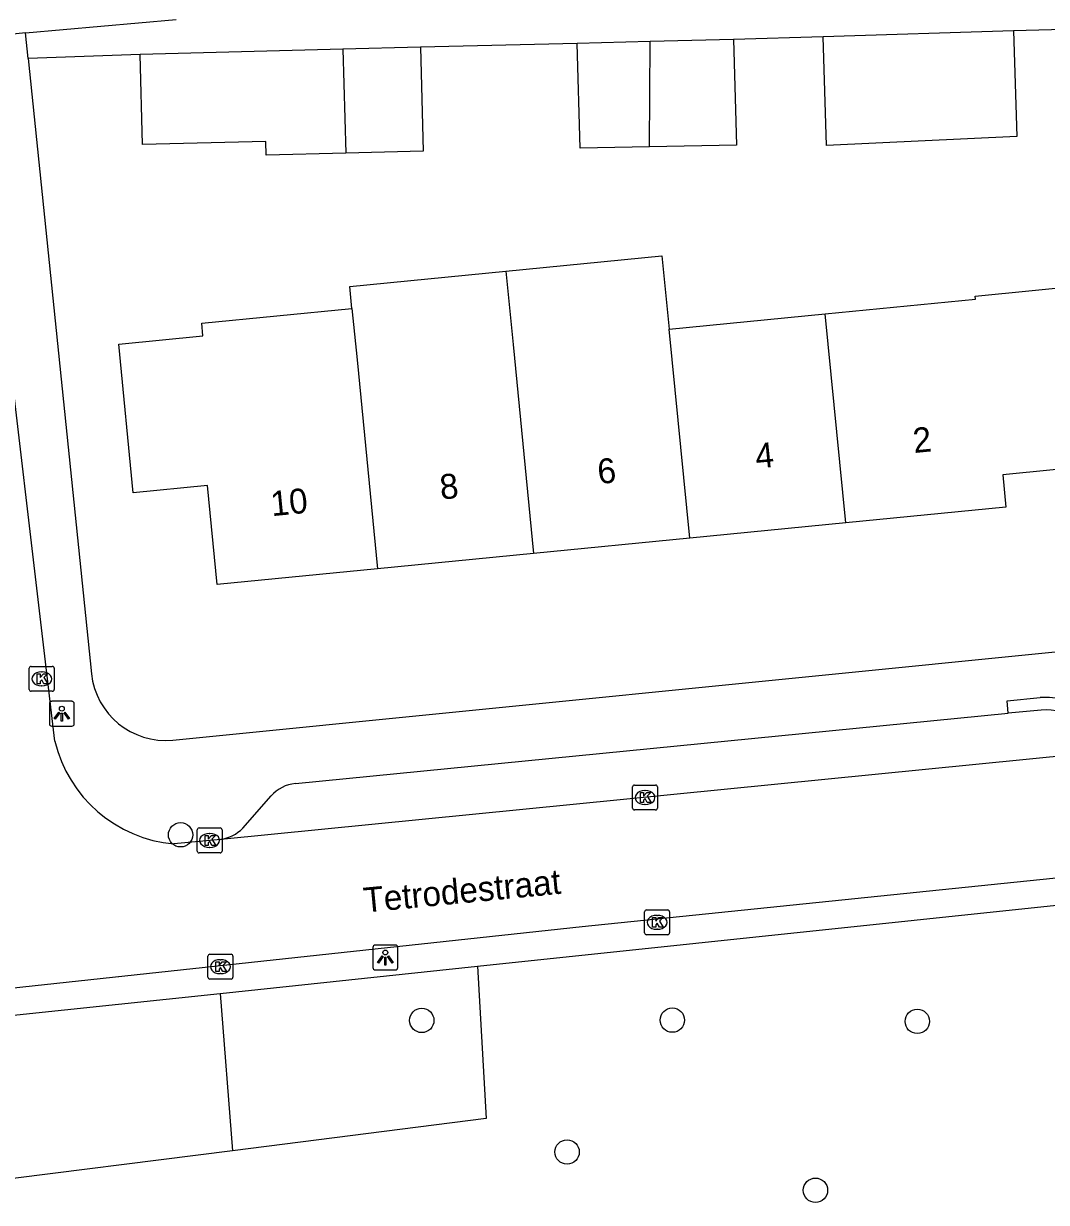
# Model space of a CAD drawing. Extents: x 160557 to 161245, y 385330 to 386505.
# Drawn here: x 160795.83 to 160836.93, y 386042.53 to 386089.88 of the extents above; entities that cross this region are included whole.
import ezdxf

# ---------------------------------------------------------------- set-up
doc = ezdxf.new("R2010")
doc.units = 0
for name, color, linetype in [('IMGEO_Boom', 7, 'Continuous'), ('IMGEO_Groenvoorziening', 7, 'Continuous'), ('IMGEO_Kolk', 7, 'Continuous'), ('IMGEO_Lichtpunt', 7, 'Continuous'), ('IMGEO_Openbare_ruimte_label', 7, 'Continuous'), ('IMGEO_Pand', 7, 'Continuous'), ('IMGEO_Pand_nummerreeks', 7, 'Continuous'), ('IMGEO_Rijbaan_lokaal_open', 7, 'Continuous'), ('IMGEO_Voetpad_open', 7, 'Continuous')]:
    doc.layers.add(name, color=color, linetype=linetype)

msp = doc.modelspace()

# ---------------------------------------------------------------- linework, layer by layer
at = {"layer": 'IMGEO_Boom'}
for centre in [(160802.14, 386057.295), (160811.831, 386049.84), (160821.899, 386049.852), (160831.738, 386049.801), (160817.669, 386044.556), (160827.648, 386043.019)]:
    msp.add_circle(centre, 0.489, dxfattribs=at)
at = {"layer": 'IMGEO_Groenvoorziening'}
for points in [[(160814.075, 386052.015), (160814.418, 386045.903), (160804.223, 386044.608)], [(160803.725, 386050.924), (160804.223, 386044.608)], [(160804.223, 386044.608), (160794.027, 386043.313)]]:
    msp.add_lwpolyline(points, dxfattribs=at)
at = {"layer": 'IMGEO_Kolk'}
for p, q in [((160796.06, 386063.133), (160796.06, 386063.985)), ((160796.135, 386064.059), (160796.987, 386064.059)), ((160796.548, 386063.839), (160796.573, 386063.839)), ((160797.061, 386063.985), (160797.061, 386063.133)), ((160796.571, 386063.279), (160796.546, 386063.279)), ((160796.987, 386063.059), (160796.135, 386063.059)), ((160820.299, 386058.366), (160820.299, 386059.218)), ((160820.374, 386059.292), (160821.226, 386059.292)), ((160820.787, 386059.072), (160820.812, 386059.072)), ((160821.3, 386059.218), (160821.3, 386058.366)), ((160820.81, 386058.512), (160820.785, 386058.512)), ((160821.226, 386058.292), (160820.374, 386058.292)), ((160802.882, 386057.57), (160803.734, 386057.57)), ((160802.807, 386056.644), (160802.807, 386057.496)), ((160803.295, 386057.35), (160803.32, 386057.35)), ((160803.808, 386057.496), (160803.808, 386056.644)), ((160803.734, 386056.57), (160802.882, 386056.57)), ((160803.318, 386056.79), (160803.293, 386056.79)), ((160820.784, 386053.354), (160820.784, 386054.206)), ((160820.859, 386054.28), (160821.711, 386054.28)), ((160821.785, 386054.206), (160821.785, 386053.354)), ((160821.272, 386054.06), (160821.297, 386054.06)), ((160821.711, 386053.28), (160820.859, 386053.28)), ((160821.295, 386053.5), (160821.27, 386053.5)), ((160803.241, 386051.573), (160803.241, 386052.425)), ((160803.316, 386052.499), (160804.168, 386052.499)), ((160804.242, 386052.425), (160804.242, 386051.573)), ((160803.729, 386052.279), (160803.754, 386052.279)), ((160804.168, 386051.499), (160803.316, 386051.499)), ((160803.752, 386051.719), (160803.727, 386051.719))]:
    msp.add_line(p, q, dxfattribs=at)
for points in [[(160796.06, 386063.133), (160796.06, 386063.985)], [(160796.135, 386064.059), (160796.987, 386064.059)], [(160796.381, 386063.759), (160796.504, 386063.759), (160796.504, 386063.608), (160796.634, 386063.759), (160796.798, 386063.759), (160796.652, 386063.608), (160796.805, 386063.359), (160796.653, 386063.359), (160796.568, 386063.523), (160796.504, 386063.456), (160796.504, 386063.359), (160796.381, 386063.359), (160796.381, 386063.759)], [(160797.061, 386063.985), (160797.061, 386063.133)], [(160796.987, 386063.059), (160796.135, 386063.059)], [(160820.299, 386058.366), (160820.299, 386059.218)], [(160820.374, 386059.292), (160821.226, 386059.292)], [(160820.62, 386058.992), (160820.743, 386058.992), (160820.743, 386058.841), (160820.873, 386058.992), (160821.037, 386058.992), (160820.891, 386058.841), (160821.044, 386058.592), (160820.892, 386058.592), (160820.807, 386058.756), (160820.743, 386058.689), (160820.743, 386058.592), (160820.62, 386058.592), (160820.62, 386058.992)], [(160821.3, 386059.218), (160821.3, 386058.366)], [(160821.226, 386058.292), (160820.374, 386058.292)], [(160802.882, 386057.57), (160803.734, 386057.57)], [(160802.807, 386056.644), (160802.807, 386057.496)], [(160803.128, 386057.27), (160803.251, 386057.27), (160803.251, 386057.119), (160803.381, 386057.27), (160803.545, 386057.27), (160803.399, 386057.119), (160803.552, 386056.87), (160803.4, 386056.87), (160803.315, 386057.034), (160803.251, 386056.967), (160803.251, 386056.87), (160803.128, 386056.87), (160803.128, 386057.27)], [(160803.808, 386057.496), (160803.808, 386056.644)], [(160803.734, 386056.57), (160802.882, 386056.57)], [(160820.784, 386053.354), (160820.784, 386054.206)], [(160820.859, 386054.28), (160821.711, 386054.28)], [(160821.785, 386054.206), (160821.785, 386053.354)], [(160821.105, 386053.98), (160821.228, 386053.98), (160821.228, 386053.829), (160821.358, 386053.98), (160821.522, 386053.98), (160821.376, 386053.829), (160821.529, 386053.58), (160821.377, 386053.58), (160821.292, 386053.744), (160821.228, 386053.677), (160821.228, 386053.58), (160821.105, 386053.58), (160821.105, 386053.98)], [(160821.711, 386053.28), (160820.859, 386053.28)], [(160803.241, 386051.573), (160803.241, 386052.425)], [(160803.316, 386052.499), (160804.168, 386052.499)], [(160804.242, 386052.425), (160804.242, 386051.573)], [(160803.562, 386052.199), (160803.685, 386052.199), (160803.685, 386052.048), (160803.815, 386052.199), (160803.979, 386052.199), (160803.833, 386052.048), (160803.986, 386051.799), (160803.834, 386051.799), (160803.749, 386051.963), (160803.685, 386051.896), (160803.685, 386051.799), (160803.562, 386051.799), (160803.562, 386052.199)], [(160804.168, 386051.499), (160803.316, 386051.499)]]:
    msp.add_lwpolyline(points, dxfattribs=at)
for centre, start, end in [((160796.137, 386063.983), 91.552, 178.448), ((160796.137, 386063.983), 91.552, 178.448), ((160796.985, 386063.983), 1.552, 88.448), ((160796.985, 386063.983), 1.552, 88.448), ((160796.137, 386063.135), 181.552, 268.448), ((160796.137, 386063.135), 181.552, 268.448), ((160796.985, 386063.135), 271.552, 358.448), ((160796.985, 386063.135), 271.552, 358.448), ((160820.376, 386059.216), 91.552, 178.448), ((160820.376, 386059.216), 91.552, 178.448), ((160821.224, 386059.216), 1.552, 88.448), ((160821.224, 386059.216), 1.552, 88.448), ((160820.376, 386058.368), 181.552, 268.448), ((160820.376, 386058.368), 181.552, 268.448), ((160821.224, 386058.368), 271.552, 358.448), ((160821.224, 386058.368), 271.552, 358.448), ((160802.884, 386057.494), 91.552, 178.448), ((160802.884, 386057.494), 91.552, 178.448), ((160803.732, 386057.494), 1.552, 88.448), ((160803.732, 386057.494), 1.552, 88.448), ((160802.884, 386056.646), 181.552, 268.448), ((160802.884, 386056.646), 181.552, 268.448), ((160803.732, 386056.646), 271.552, 358.448), ((160803.732, 386056.646), 271.552, 358.448), ((160820.861, 386054.204), 91.552, 178.448), ((160820.861, 386054.204), 91.552, 178.448), ((160821.709, 386054.204), 1.552, 88.448), ((160821.709, 386054.204), 1.552, 88.448), ((160820.861, 386053.356), 181.552, 268.448), ((160820.861, 386053.356), 181.552, 268.448), ((160821.709, 386053.356), 271.552, 358.448), ((160821.709, 386053.356), 271.552, 358.448), ((160803.318, 386052.423), 91.552, 178.448), ((160803.318, 386052.423), 91.552, 178.448), ((160804.166, 386052.423), 1.552, 88.448), ((160804.166, 386052.423), 1.552, 88.448), ((160803.318, 386051.575), 181.552, 268.448), ((160803.318, 386051.575), 181.552, 268.448), ((160804.166, 386051.575), 271.552, 358.448), ((160804.166, 386051.575), 271.552, 358.448)]:
    msp.add_arc(centre, 0.0765, start, end, dxfattribs=at)
for centre, major_axis, ratio, start_param, end_param in [((160796.547, 386063.559), (-0.387, 0.002), 0.722429, 4.712389, 7.853982), ((160796.572, 386063.559), (-0.39, 0.002), 0.717154, 1.570796, 4.712389), ((160820.786, 386058.792), (-0.387, 0.002), 0.722429, 4.712389, 7.853982), ((160820.811, 386058.792), (-0.39, 0.002), 0.717154, 1.570796, 4.712389), ((160803.294, 386057.07), (-0.387, 0.002), 0.722429, 4.712389, 7.853982), ((160803.319, 386057.07), (-0.39, 0.002), 0.717154, 1.570796, 4.712389), ((160821.271, 386053.78), (-0.387, 0.002), 0.722429, 4.712389, 7.853982), ((160821.296, 386053.78), (-0.39, 0.002), 0.717154, 1.570796, 4.712389), ((160803.728, 386051.999), (-0.387, 0.002), 0.722429, 4.712389, 7.853982), ((160803.753, 386051.999), (-0.39, 0.002), 0.717154, 1.570796, 4.712389)]:
    msp.add_ellipse(centre, major_axis=major_axis, ratio=ratio, start_param=start_param, end_param=end_param, dxfattribs=at)
at = {"layer": 'IMGEO_Lichtpunt'}
for p, q in [((160796.871, 386062.562), (160796.871, 386061.755)), ((160796.871, 386062.562), (160796.871, 386061.755)), ((160797.773, 386062.657), (160796.965, 386062.657)), ((160797.773, 386062.657), (160796.965, 386062.657)), ((160797.867, 386061.755), (160797.867, 386062.562)), ((160797.867, 386061.755), (160797.867, 386062.562)), ((160796.965, 386061.661), (160797.773, 386061.661)), ((160796.965, 386061.661), (160797.773, 386061.661)), ((160809.868, 386052.77), (160809.868, 386051.963)), ((160809.868, 386052.77), (160809.868, 386051.963)), ((160810.77, 386052.865), (160809.962, 386052.865)), ((160810.77, 386052.865), (160809.962, 386052.865)), ((160810.864, 386051.963), (160810.864, 386052.77)), ((160810.864, 386051.963), (160810.864, 386052.77)), ((160809.962, 386051.869), (160810.77, 386051.869)), ((160809.962, 386051.869), (160810.77, 386051.869))]:
    msp.add_line(p, q, dxfattribs=at)
for points in [[(160797.245, 386062.226), (160797.284, 386062.198), (160797.096, 386061.936), (160797.058, 386061.963), (160797.245, 386062.226)], [(160797.347, 386062.178), (160797.394, 386062.178), (160797.394, 386061.856), (160797.347, 386061.856), (160797.347, 386062.178)], [(160797.457, 386062.198), (160797.495, 386062.225), (160797.682, 386061.963), (160797.643, 386061.935), (160797.457, 386062.198)], [(160810.242, 386052.434), (160810.281, 386052.406), (160810.093, 386052.144), (160810.055, 386052.171), (160810.242, 386052.434)], [(160810.344, 386052.386), (160810.391, 386052.386), (160810.391, 386052.064), (160810.344, 386052.064), (160810.344, 386052.386)], [(160810.454, 386052.406), (160810.492, 386052.433), (160810.679, 386052.171), (160810.64, 386052.143), (160810.454, 386052.406)]]:
    msp.add_lwpolyline(points, dxfattribs=at)
for centre in [(160797.37, 386062.36), (160810.367, 386052.568)]:
    msp.add_circle(centre, 0.0994, dxfattribs=at)
for centre, start, end in [((160796.965, 386062.562), 90, 180), ((160796.965, 386062.562), 90, 180), ((160797.773, 386062.562), 0, 90), ((160797.773, 386062.562), 0, 90), ((160796.965, 386061.755), 180, 270), ((160796.965, 386061.755), 180, 270), ((160797.773, 386061.755), 270, 0), ((160797.773, 386061.755), 270, 360), ((160809.962, 386052.77), 90, 180), ((160809.962, 386052.77), 90, 180), ((160810.77, 386052.77), 0, 90), ((160810.77, 386052.77), 0, 90), ((160809.962, 386051.963), 180, 270), ((160809.962, 386051.963), 180, 270), ((160810.77, 386051.963), 270, 0), ((160810.77, 386051.963), 270, 360)]:
    msp.add_arc(centre, 0.0946, start, end, dxfattribs=at)
at = {"layer": 'IMGEO_Pand'}
for points in [[(160824.359, 386089.236), (160824.47, 386084.991), (160820.977, 386084.926)], [(160824.359, 386089.236), (160821.007, 386089.154)], [(160835.607, 386089.588), (160835.74, 386085.346), (160828.088, 386084.982), (160827.951, 386089.349)], [(160835.607, 386089.588), (160827.951, 386089.349)], [(160808.663, 386088.85), (160800.51, 386088.639)], [(160811.777, 386088.93), (160808.663, 386088.85)], [(160808.663, 386088.85), (160808.775, 386084.678)], [(160811.777, 386088.93), (160811.886, 386084.758), (160808.775, 386084.678)], [(160821.007, 386089.154), (160818.078, 386089.083)], [(160820.977, 386084.926), (160818.188, 386084.874), (160818.078, 386089.083)], [(160820.977, 386084.926), (160821.007, 386089.154)], [(160808.775, 386084.678), (160805.574, 386084.595), (160805.559, 386085.147), (160800.604, 386085.018), (160800.51, 386088.639)], [(160815.209, 386079.94), (160821.479, 386080.556), (160821.769, 386077.603)], [(160809.026, 386078.437), (160808.939, 386079.324), (160815.209, 386079.94)], [(160815.209, 386079.94), (160815.5, 386076.986), (160816.324, 386068.593)], [(160828.038, 386078.22), (160834.079, 386078.814), (160834.068, 386078.931), (160838.645, 386079.381), (160839.356, 386072.164), (160835.176, 386071.752), (160835.303, 386070.458), (160828.863, 386069.825)], [(160810.054, 386067.977), (160803.613, 386067.344), (160803.222, 386071.325), (160800.238, 386071.033), (160799.654, 386077.005), (160803.038, 386077.337), (160802.988, 386077.843), (160809.026, 386078.437)], [(160809.026, 386078.437), (160809.23, 386076.369), (160810.054, 386067.977)], [(160821.769, 386077.603), (160828.038, 386078.22)], [(160828.863, 386069.825), (160828.038, 386078.22)], [(160822.594, 386069.209), (160821.769, 386077.603)], [(160828.863, 386069.825), (160822.594, 386069.209)], [(160822.594, 386069.209), (160816.324, 386068.593)], [(160816.324, 386068.593), (160810.054, 386067.977)]]:
    msp.add_lwpolyline(points, dxfattribs=at)
at = {"layer": 'IMGEO_Rijbaan_lokaal_open'}
for points in [[(160797.087, 386061.062), (160794.627, 386081.886)], [(160840.161, 386060.721), (160803.756, 386057.112)], [(160803.756, 386057.112), (160801.874, 386056.927)], [(160780.273, 386049.615), (160793.437, 386050.941), (160818.277, 386053.611), (160842.658, 386056.111)]]:
    msp.add_lwpolyline(points, dxfattribs=at)
msp.add_arc((160802.355, 386062.322), 5.416, 193.4526, 264.9066, dxfattribs=at)
at = {"layer": 'IMGEO_Voetpad_open'}
for points in [[(160795.908, 386089.503), (160801.965, 386090.044)], [(160840.189, 386089.715), (160835.607, 386089.588)], [(160795.908, 386089.503), (160752.923, 386084.96)], [(160796.014, 386088.474), (160795.908, 386089.503)], [(160827.951, 386089.349), (160824.359, 386089.236)], [(160818.078, 386089.083), (160811.777, 386088.93)], [(160800.51, 386088.639), (160796.014, 386088.474)], [(160796.014, 386088.474), (160798.561, 386063.766)], [(160801.83, 386061.102), (160838.488, 386064.768)], [(160835.396, 386062.176), (160835.347, 386062.674), (160836.671, 386062.804)], [(160836.72, 386062.306), (160835.396, 386062.176)], [(160806.755, 386059.356), (160835.396, 386062.176)], [(160804.636, 386057.562), (160805.777, 386058.856)], [(160814.075, 386052.015), (160840.381, 386054.785)], [(160803.725, 386050.924), (160814.069, 386052.014), (160814.075, 386052.015)], [(160793.379, 386049.834), (160803.725, 386050.924)]]:
    msp.add_lwpolyline(points, dxfattribs=at)
for centre, radius, start, end in [((160801.534, 386064.076), 2.989, 185.961, 275.6839), ((160836.912, 386060.305), 2.511, 49.8875, 95.5133), ((160836.915, 386060.312), 2.004, 49.8339, 95.5766), ((160806.901, 386057.864), 1.499, 95.592, 138.5645), ((160803.543, 386058.614), 1.517, 278.0763, 316.0908)]:
    msp.add_arc(centre, radius, start, end, dxfattribs=at)

# ---------------------------------------------------------------- texts
at = {"layer": 'IMGEO_Openbare_ruimte_label'}
msp.add_text('Tetrodestraat', height=1, rotation=5.511, dxfattribs=at).set_placement((160809.536, 386054.169))
at = {"layer": 'IMGEO_Pand_nummerreeks'}
for s, rotation, p in [('2', 5.6121, (160831.611, 386072.628)), ('4', 5.6121, (160825.275, 386072.005)), ('6', 5.6093, (160818.937, 386071.382)), ('8', 5.6093, (160812.603, 386070.76)), ('10', 5.6093, (160805.807, 386070.091))]:
    msp.add_text(s, height=1, rotation=rotation, dxfattribs=at).set_placement(p)

doc.saveas('drawing.dxf')
